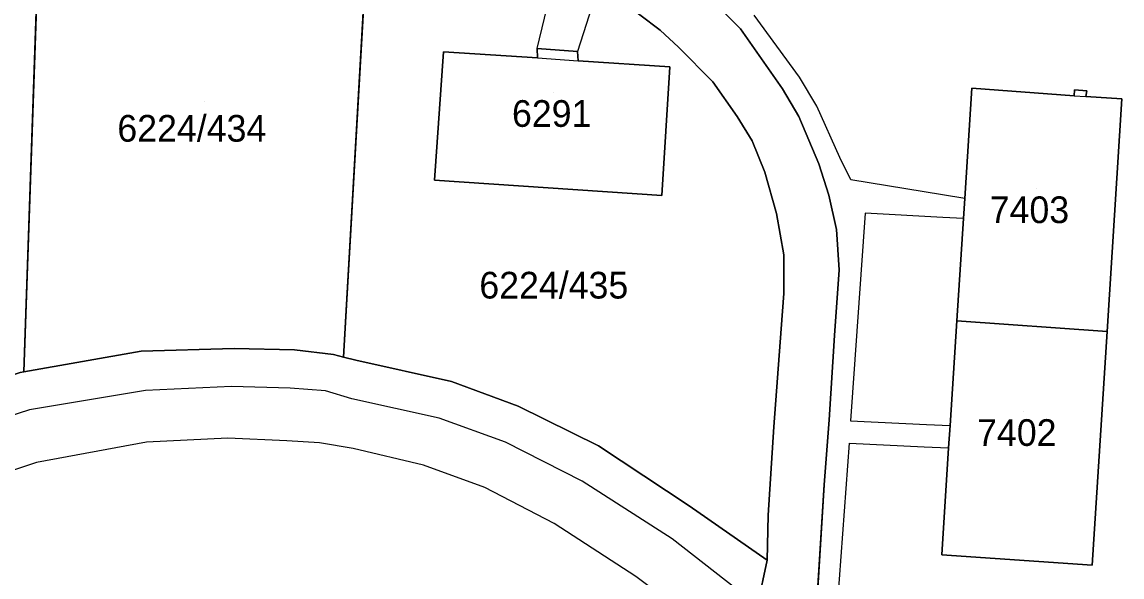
# Model space of a CAD drawing. Extents: x -266199 to -261993, y -1239047 to -1235108.
# Drawn here: x -263630.6 to -263548.2, y -1236065 to -1236023.5 of the extents above; entities that cross this region are included whole.
import ezdxf

# ---------------------------------------------------------------- set-up
doc = ezdxf.new("R2010")
doc.units = 0
for name, color, linetype in [('body_kn', 7, 'Continuous'), ('kladpar_druhypozemkov', 7, 'Continuous'), ('kladpar_hranice', 7, 'Continuous'), ('kladpar_parcelnecisla', 7, 'Continuous'), ('kladpar_plochy', 7, 'Continuous'), ('zappar_hrandruhpozemk', 7, 'Continuous')]:
    doc.layers.add(name, color=color, linetype=linetype)

msp = doc.modelspace()

# ---------------------------------------------------------------- linework, layer by layer
at = {"layer": 'body_kn'}
for p, q in [((-263582.81, -1236024.08), (-263582.81, -1236024.08)), ((-263576.78, -1236023.98), (-263576.78, -1236023.98)), ((-263599.02, -1236025.7), (-263599.02, -1236025.7)), ((-263592, -1236025.47), (-263592, -1236025.47)), ((-263592, -1236025.47), (-263592, -1236025.47)), ((-263588.99, -1236025.68), (-263588.99, -1236025.68)), ((-263581.44, -1236025.35), (-263581.44, -1236025.35)), ((-263591.98, -1236026.17), (-263591.98, -1236026.17)), ((-263591.98, -1236026.17), (-263591.98, -1236026.17)), ((-263588.95, -1236026.38), (-263588.95, -1236026.38)), ((-263582.07, -1236026.84), (-263582.07, -1236026.84)), ((-263572.36, -1236027.6), (-263572.36, -1236027.6)), ((-263578.85, -1236027.97), (-263578.85, -1236027.97)), ((-263573.64, -1236028.47), (-263573.64, -1236028.47)), ((-263559.47, -1236028.44), (-263559.47, -1236028.44)), ((-263559.47, -1236028.44), (-263559.47, -1236028.44)), ((-263551.81, -1236029), (-263551.81, -1236029)), ((-263551.81, -1236029), (-263551.81, -1236029)), ((-263551.78, -1236028.56), (-263551.78, -1236028.56)), ((-263550.92, -1236029.06), (-263550.92, -1236029.06)), ((-263550.86, -1236028.62), (-263550.86, -1236028.62)), ((-263548.22, -1236029.24), (-263548.22, -1236029.24)), ((-263571.06, -1236029.77), (-263571.06, -1236029.77)), ((-263577.03, -1236030.55), (-263577.03, -1236030.55)), ((-263572.43, -1236030.55), (-263572.43, -1236030.55)), ((-263575.91, -1236032.38), (-263575.91, -1236032.38)), ((-263570.92, -1236034.1), (-263570.92, -1236034.1)), ((-263569.36, -1236033.63), (-263569.36, -1236033.63)), ((-263574.96, -1236034.73), (-263574.96, -1236034.73)), ((-263599.71, -1236035.32), (-263599.71, -1236035.32)), ((-263568.53, -1236035.3), (-263568.53, -1236035.3)), ((-263582.68, -1236036.46), (-263582.68, -1236036.46)), ((-263582.68, -1236036.46), (-263582.68, -1236036.46)), ((-263570.16, -1236036.45), (-263570.16, -1236036.45)), ((-263561.65, -1236036.43), (-263561.65, -1236036.43)), ((-263560, -1236036.7), (-263560, -1236036.7)), ((-263560, -1236036.7), (-263560, -1236036.7)), ((-263574.1, -1236037.82), (-263574.1, -1236037.82)), ((-263567.44, -1236037.8), (-263567.44, -1236037.8)), ((-263561.63, -1236038.11), (-263561.63, -1236038.11)), ((-263560.09, -1236038.19), (-263560.09, -1236038.19)), ((-263560.09, -1236038.19), (-263560.09, -1236038.19)), ((-263569.59, -1236039.01), (-263569.59, -1236039.01)), ((-263573.54, -1236040.91), (-263573.54, -1236040.91)), ((-263569.41, -1236042.05), (-263569.41, -1236042.05)), ((-263573.53, -1236043.82), (-263573.53, -1236043.82)), ((-263573.73, -1236046.45), (-263573.73, -1236046.45)), ((-263560.59, -1236045.85), (-263560.59, -1236045.85)), ((-263560.59, -1236045.85), (-263560.59, -1236045.85)), ((-263569.75, -1236046.96), (-263569.75, -1236046.96)), ((-263549.33, -1236046.65), (-263549.33, -1236046.65)), ((-263549.33, -1236046.65), (-263549.33, -1236046.65)), ((-263621.66, -1236048.14), (-263621.66, -1236048.14)), ((-263614.71, -1236047.94), (-263614.71, -1236047.94)), ((-263610.19, -1236048.03), (-263610.19, -1236048.03)), ((-263607.26, -1236048.37), (-263607.26, -1236048.37)), ((-263606.51, -1236048.57), (-263606.51, -1236048.57)), ((-263605.59, -1236048.81), (-263605.59, -1236048.81)), ((-263630.44, -1236049.69), (-263630.44, -1236049.69)), ((-263598.43, -1236050.41), (-263598.43, -1236050.41)), ((-263621.34, -1236051.08), (-263621.34, -1236051.08)), ((-263614.89, -1236050.79), (-263614.89, -1236050.79)), ((-263610.5, -1236050.91), (-263610.5, -1236050.91)), ((-263607.87, -1236051.11), (-263607.87, -1236051.11)), ((-263605.9, -1236051.7), (-263605.9, -1236051.7)), ((-263593.44, -1236052.26), (-263593.44, -1236052.26)), ((-263630.02, -1236052.52), (-263630.02, -1236052.52)), ((-263599.34, -1236053.15), (-263599.34, -1236053.15)), ((-263574.28, -1236053.79), (-263574.28, -1236053.79)), ((-263570.14, -1236053.28), (-263570.14, -1236053.28)), ((-263568.56, -1236053.36), (-263568.56, -1236053.36)), ((-263562.86, -1236053.62), (-263562.86, -1236053.62)), ((-263561.09, -1236053.7), (-263561.09, -1236053.7)), ((-263615.18, -1236054.65), (-263615.18, -1236054.65)), ((-263621.27, -1236054.95), (-263621.27, -1236054.95)), ((-263610.76, -1236054.85), (-263610.76, -1236054.85)), ((-263608.3, -1236054.99), (-263608.3, -1236054.99)), ((-263605.8, -1236055.42), (-263605.8, -1236055.42)), ((-263594.39, -1236054.95), (-263594.39, -1236054.95)), ((-263587.41, -1236055.22), (-263587.41, -1236055.22)), ((-263568.63, -1236055.03), (-263568.63, -1236055.03)), ((-263563.04, -1236055.29), (-263563.04, -1236055.29)), ((-263561.2, -1236055.38), (-263561.2, -1236055.38)), ((-263629.51, -1236056.48), (-263629.51, -1236056.48)), ((-263600.52, -1236056.66), (-263600.52, -1236056.66)), ((-263588.64, -1236057.86), (-263588.64, -1236057.86)), ((-263570.51, -1236058.14), (-263570.51, -1236058.14)), ((-263595.92, -1236058.35), (-263595.92, -1236058.35)), ((-263580.62, -1236059.72), (-263580.62, -1236059.72)), ((-263574.71, -1236060.42), (-263574.71, -1236060.42)), ((-263590.74, -1236061.05), (-263590.74, -1236061.05)), ((-263581.9, -1236062.19), (-263581.9, -1236062.19)), ((-263574.78, -1236063.79), (-263574.78, -1236063.79)), ((-263561.71, -1236063.38), (-263561.71, -1236063.38)), ((-263550.45, -1236064.16), (-263550.45, -1236064.16)), ((-263584.62, -1236065), (-263584.62, -1236065))]:
    msp.add_line(p, q, dxfattribs=at)
at = {"layer": 'kladpar_druhypozemkov'}
for p, q in [((-263590.82, -1236028.73), (-263590.82, -1236028.73)), ((-263616.94, -1236029.45), (-263616.94, -1236029.45)), ((-263554.64, -1236035.94), (-263554.64, -1236035.94)), ((-263589.14, -1236042.31), (-263589.14, -1236042.31)), ((-263555.6, -1236052.63), (-263555.6, -1236052.63))]:
    msp.add_line(p, q, dxfattribs=at)
at = {"layer": 'kladpar_hranice'}
for p, q in [((-263560.59, -1236045.85), (-263549.33, -1236046.65)), ((-263549.33, -1236046.65), (-263560.59, -1236045.85))]:
    msp.add_line(p, q, dxfattribs=at)
for points in [[(-263571.08, -1236067.1), (-263570.51, -1236058.14), (-263570.14, -1236053.28), (-263569.75, -1236046.96), (-263569.41, -1236042.05), (-263569.59, -1236039.01), (-263570.16, -1236036.45), (-263570.92, -1236034.1), (-263572.43, -1236030.55), (-263573.64, -1236028.47), (-263576.78, -1236023.98), (-263579.15, -1236021.58), (-263581.96, -1236019.48), (-263584.88, -1236017.38), (-263586.14, -1236016.44), (-263588.29, -1236010.76), (-263588.13, -1236008.94), (-263587.33, -1236007.05), (-263586.24, -1236005.03), (-263584.25, -1236001.69), (-263582.84, -1235999.5), (-263577.84, -1235981.67)], [(-263604.21, -1236008.29), (-263604.38, -1236011.32), (-263606.51, -1236048.57), (-263607.26, -1236048.37), (-263610.19, -1236048.03), (-263614.71, -1236047.94), (-263621.66, -1236048.14), (-263630.44, -1236049.69), (-263629.04, -1236008.79), (-263626.29, -1236007.06), (-263622.72, -1236005.27), (-263620.08, -1236004.33), (-263617.43, -1236003.59), (-263615.67, -1236003.35), (-263613.97, -1236003.44), (-263612.67, -1236003.69), (-263610.87, -1236004.34), (-263608.76, -1236005.33), (-263607.35, -1236006.27), (-263605.02, -1236007.71), (-263604.21, -1236008.29)], [(-263629.04, -1236008.79), (-263630.44, -1236049.69), (-263630.73, -1236049.74), (-263640.38, -1236052.85), (-263647.14, -1236056.04), (-263653.9, -1236060.97), (-263658.99, -1236065.83), (-263662.76, -1236070.41), (-263663.26, -1236071.1), (-263656.49, -1236026.11), (-263652.96, -1236023.84), (-263645.13, -1236018.9), (-263643.44, -1236017.85), (-263629.04, -1236008.79)], [(-263587.37, -1236020.61), (-263582.81, -1236024.08), (-263581.44, -1236025.35), (-263578.85, -1236027.97), (-263577.03, -1236030.55), (-263575.91, -1236032.38), (-263574.96, -1236034.73), (-263574.1, -1236037.82), (-263573.54, -1236040.91), (-263573.53, -1236043.82), (-263573.73, -1236046.45), (-263574.28, -1236053.79), (-263574.71, -1236060.42), (-263574.78, -1236063.79), (-263580.62, -1236059.72), (-263587.41, -1236055.22), (-263593.44, -1236052.26), (-263598.43, -1236050.41), (-263605.59, -1236048.81), (-263606.51, -1236048.57), (-263604.38, -1236011.32)], [(-263575.51, -1236067.19), (-263574.78, -1236063.79), (-263574.71, -1236060.42), (-263574.28, -1236053.79), (-263573.73, -1236046.45), (-263573.53, -1236043.82), (-263573.54, -1236040.91), (-263574.1, -1236037.82), (-263574.96, -1236034.73), (-263575.91, -1236032.38), (-263577.03, -1236030.55), (-263578.85, -1236027.97), (-263581.44, -1236025.35), (-263582.81, -1236024.08), (-263587.37, -1236020.61)], [(-263579.15, -1236021.58), (-263576.78, -1236023.98), (-263573.64, -1236028.47), (-263572.43, -1236030.55), (-263570.92, -1236034.1), (-263570.16, -1236036.45), (-263569.59, -1236039.01), (-263569.41, -1236042.05), (-263569.75, -1236046.96), (-263570.14, -1236053.28), (-263570.51, -1236058.14), (-263571.08, -1236067.1)], [(-263599.71, -1236035.32), (-263582.68, -1236036.46), (-263582.07, -1236026.84), (-263588.95, -1236026.38), (-263588.99, -1236025.68), (-263592, -1236025.47), (-263591.98, -1236026.17), (-263599.02, -1236025.7), (-263599.71, -1236035.32)], [(-263582.68, -1236036.46), (-263599.71, -1236035.32), (-263599.02, -1236025.7), (-263591.98, -1236026.17), (-263592, -1236025.47), (-263588.99, -1236025.68), (-263588.95, -1236026.38), (-263582.07, -1236026.84), (-263582.68, -1236036.46)], [(-263550.45, -1236064.16), (-263549.33, -1236046.65), (-263548.22, -1236029.24), (-263550.92, -1236029.06), (-263550.86, -1236028.62), (-263551.78, -1236028.56), (-263551.81, -1236029), (-263559.47, -1236028.44), (-263560, -1236036.7), (-263560.09, -1236038.19), (-263560.59, -1236045.85), (-263561.09, -1236053.7), (-263561.2, -1236055.38), (-263561.71, -1236063.38), (-263550.45, -1236064.16)], [(-263560.59, -1236045.85), (-263560.09, -1236038.19), (-263560, -1236036.7), (-263559.47, -1236028.44)], [(-263559.47, -1236028.44), (-263551.81, -1236029), (-263551.78, -1236028.56), (-263550.86, -1236028.62), (-263550.92, -1236029.06), (-263548.22, -1236029.24), (-263549.33, -1236046.65)], [(-263549.33, -1236046.65), (-263550.45, -1236064.16), (-263561.71, -1236063.38), (-263561.2, -1236055.38), (-263561.09, -1236053.7), (-263560.59, -1236045.85)], [(-263658.99, -1236065.83), (-263653.9, -1236060.97), (-263647.14, -1236056.04), (-263640.38, -1236052.85), (-263630.73, -1236049.74), (-263630.44, -1236049.69), (-263621.66, -1236048.14), (-263614.71, -1236047.94), (-263610.19, -1236048.03), (-263607.26, -1236048.37), (-263606.51, -1236048.57), (-263605.59, -1236048.81), (-263598.43, -1236050.41), (-263593.44, -1236052.26), (-263587.41, -1236055.22), (-263580.62, -1236059.72), (-263574.78, -1236063.79), (-263575.51, -1236067.19)]]:
    msp.add_lwpolyline(points, dxfattribs=at)
at = {"layer": 'kladpar_plochy'}
for p, q in [((-263630.44, -1236049.69), (-263629.04, -1236008.79)), ((-263629.04, -1236008.79), (-263630.44, -1236049.69)), ((-263604.38, -1236011.32), (-263606.51, -1236048.57)), ((-263606.51, -1236048.57), (-263604.38, -1236011.32)), ((-263587.37, -1236020.61), (-263582.81, -1236024.08)), ((-263576.78, -1236023.98), (-263579.15, -1236021.58)), ((-263582.81, -1236024.08), (-263581.44, -1236025.35)), ((-263573.64, -1236028.47), (-263576.78, -1236023.98)), ((-263599.02, -1236025.7), (-263599.71, -1236035.32)), ((-263591.98, -1236026.17), (-263599.02, -1236025.7)), ((-263588.99, -1236025.68), (-263592, -1236025.47)), ((-263592, -1236025.47), (-263591.98, -1236026.17)), ((-263588.95, -1236026.38), (-263588.99, -1236025.68)), ((-263581.44, -1236025.35), (-263578.85, -1236027.97)), ((-263582.07, -1236026.84), (-263588.95, -1236026.38)), ((-263582.68, -1236036.46), (-263582.07, -1236026.84)), ((-263578.85, -1236027.97), (-263577.03, -1236030.55)), ((-263572.43, -1236030.55), (-263573.64, -1236028.47)), ((-263559.47, -1236028.44), (-263560, -1236036.7)), ((-263551.81, -1236029), (-263559.47, -1236028.44)), ((-263551.78, -1236028.56), (-263551.81, -1236029)), ((-263550.86, -1236028.62), (-263551.78, -1236028.56)), ((-263550.92, -1236029.06), (-263550.86, -1236028.62)), ((-263548.22, -1236029.24), (-263550.92, -1236029.06)), ((-263549.33, -1236046.65), (-263548.22, -1236029.24)), ((-263577.03, -1236030.55), (-263575.91, -1236032.38)), ((-263570.92, -1236034.1), (-263572.43, -1236030.55)), ((-263575.91, -1236032.38), (-263574.96, -1236034.73)), ((-263570.16, -1236036.45), (-263570.92, -1236034.1)), ((-263574.96, -1236034.73), (-263574.1, -1236037.82)), ((-263599.71, -1236035.32), (-263582.68, -1236036.46)), ((-263569.59, -1236039.01), (-263570.16, -1236036.45)), ((-263560, -1236036.7), (-263560.09, -1236038.19)), ((-263574.1, -1236037.82), (-263573.54, -1236040.91)), ((-263560.09, -1236038.19), (-263560.59, -1236045.85)), ((-263569.41, -1236042.05), (-263569.59, -1236039.01)), ((-263573.54, -1236040.91), (-263573.53, -1236043.82)), ((-263569.75, -1236046.96), (-263569.41, -1236042.05)), ((-263573.53, -1236043.82), (-263573.73, -1236046.45)), ((-263573.73, -1236046.45), (-263574.28, -1236053.79)), ((-263560.59, -1236045.85), (-263561.09, -1236053.7)), ((-263570.14, -1236053.28), (-263569.75, -1236046.96)), ((-263550.45, -1236064.16), (-263549.33, -1236046.65)), ((-263621.66, -1236048.14), (-263630.44, -1236049.69)), ((-263614.71, -1236047.94), (-263621.66, -1236048.14)), ((-263610.19, -1236048.03), (-263614.71, -1236047.94)), ((-263607.26, -1236048.37), (-263610.19, -1236048.03)), ((-263606.51, -1236048.57), (-263607.26, -1236048.37)), ((-263605.59, -1236048.81), (-263606.51, -1236048.57)), ((-263598.43, -1236050.41), (-263605.59, -1236048.81)), ((-263630.44, -1236049.69), (-263630.73, -1236049.74)), ((-263593.44, -1236052.26), (-263598.43, -1236050.41)), ((-263587.41, -1236055.22), (-263593.44, -1236052.26)), ((-263574.28, -1236053.79), (-263574.71, -1236060.42)), ((-263570.51, -1236058.14), (-263570.14, -1236053.28)), ((-263561.09, -1236053.7), (-263561.2, -1236055.38)), ((-263580.62, -1236059.72), (-263587.41, -1236055.22)), ((-263561.2, -1236055.38), (-263561.71, -1236063.38)), ((-263571.08, -1236067.1), (-263570.51, -1236058.14)), ((-263574.78, -1236063.79), (-263580.62, -1236059.72)), ((-263574.71, -1236060.42), (-263574.78, -1236063.79)), ((-263561.71, -1236063.38), (-263550.45, -1236064.16))]:
    msp.add_line(p, q, dxfattribs=at)
for points in [[(-263575.51, -1236067.19), (-263574.78, -1236063.79), (-263574.71, -1236060.42), (-263574.28, -1236053.79), (-263573.73, -1236046.45), (-263573.53, -1236043.82), (-263573.54, -1236040.91), (-263574.1, -1236037.82), (-263574.96, -1236034.73), (-263575.91, -1236032.38), (-263577.03, -1236030.55), (-263578.85, -1236027.97), (-263581.44, -1236025.35), (-263582.81, -1236024.08), (-263587.37, -1236020.61)], [(-263579.15, -1236021.58), (-263576.78, -1236023.98), (-263573.64, -1236028.47), (-263572.43, -1236030.55), (-263570.92, -1236034.1), (-263570.16, -1236036.45), (-263569.59, -1236039.01), (-263569.41, -1236042.05), (-263569.75, -1236046.96), (-263570.14, -1236053.28), (-263570.51, -1236058.14), (-263571.08, -1236067.1)], [(-263658.99, -1236065.83), (-263653.9, -1236060.97), (-263647.14, -1236056.04), (-263640.38, -1236052.85), (-263630.73, -1236049.74), (-263630.44, -1236049.69), (-263621.66, -1236048.14), (-263614.71, -1236047.94), (-263610.19, -1236048.03), (-263607.26, -1236048.37), (-263606.51, -1236048.57), (-263605.59, -1236048.81), (-263598.43, -1236050.41), (-263593.44, -1236052.26), (-263587.41, -1236055.22), (-263580.62, -1236059.72), (-263574.78, -1236063.79), (-263575.51, -1236067.19)]]:
    msp.add_lwpolyline(points, dxfattribs=at)
for points in [[(-263582.68, -1236036.46), (-263599.71, -1236035.32), (-263599.02, -1236025.7), (-263591.98, -1236026.17), (-263592, -1236025.47), (-263588.99, -1236025.68), (-263588.95, -1236026.38), (-263582.07, -1236026.84)], [(-263559.47, -1236028.44), (-263551.81, -1236029), (-263551.78, -1236028.56), (-263550.86, -1236028.62), (-263550.92, -1236029.06), (-263548.22, -1236029.24), (-263549.33, -1236046.65), (-263560.59, -1236045.85), (-263560.09, -1236038.19), (-263560, -1236036.7)], [(-263549.33, -1236046.65), (-263550.45, -1236064.16), (-263561.71, -1236063.38), (-263561.2, -1236055.38), (-263561.09, -1236053.7), (-263560.59, -1236045.85)]]:
    msp.add_lwpolyline(points, close=True, dxfattribs=at)
at = {"layer": 'zappar_hrandruhpozemk'}
for p, q in [((-263592, -1236025.47), (-263590.37, -1236018.55)), ((-263587.37, -1236020.61), (-263588.99, -1236025.68)), ((-263591.98, -1236026.17), (-263588.95, -1236026.38)), ((-263551.81, -1236029), (-263550.92, -1236029.06)), ((-263561.65, -1236036.43), (-263568.53, -1236035.3)), ((-263560, -1236036.7), (-263561.65, -1236036.43)), ((-263567.44, -1236037.8), (-263568.56, -1236053.36)), ((-263630.02, -1236052.52), (-263639.35, -1236055.59)), ((-263569.61, -1236068.25), (-263568.63, -1236055.03)), ((-263629.51, -1236056.48), (-263638.33, -1236059.36))]:
    msp.add_line(p, q, dxfattribs=at)
for points in [[(-263568.53, -1236035.3), (-263569.36, -1236033.63), (-263571.06, -1236029.77), (-263572.36, -1236027.6), (-263575.75, -1236022.97)], [(-263560.09, -1236038.19), (-263561.63, -1236038.11), (-263567.44, -1236037.8)], [(-263575.51, -1236067.19), (-263581.9, -1236062.19), (-263588.64, -1236057.86), (-263594.39, -1236054.95), (-263599.34, -1236053.15), (-263605.9, -1236051.7), (-263607.87, -1236051.11), (-263610.5, -1236050.91), (-263614.89, -1236050.79), (-263621.34, -1236051.08), (-263630.02, -1236052.52)], [(-263568.56, -1236053.36), (-263562.86, -1236053.62), (-263561.09, -1236053.7)], [(-263578.84, -1236069.33), (-263580.29, -1236068.28), (-263584.62, -1236065), (-263590.74, -1236061.05), (-263595.92, -1236058.35), (-263600.52, -1236056.66), (-263605.8, -1236055.42), (-263608.3, -1236054.99), (-263610.76, -1236054.85), (-263615.18, -1236054.65), (-263621.27, -1236054.95), (-263629.51, -1236056.48)], [(-263568.63, -1236055.03), (-263563.04, -1236055.29), (-263561.2, -1236055.38)]]:
    msp.add_lwpolyline(points, dxfattribs=at)

# ---------------------------------------------------------------- texts
at = {"layer": 'kladpar_parcelnecisla'}
for s, p in [('6291', (-263593.897, -1236031.33)), ('6224/434', (-263623.447, -1236032.44)), ('7403', (-263558.127, -1236038.54)), ('6224/435', (-263596.343, -1236044.19)), ('7402', (-263559.071, -1236055.23))]:
    msp.add_text(s, height=2, dxfattribs=at).set_placement(p)

doc.saveas('drawing.dxf')
